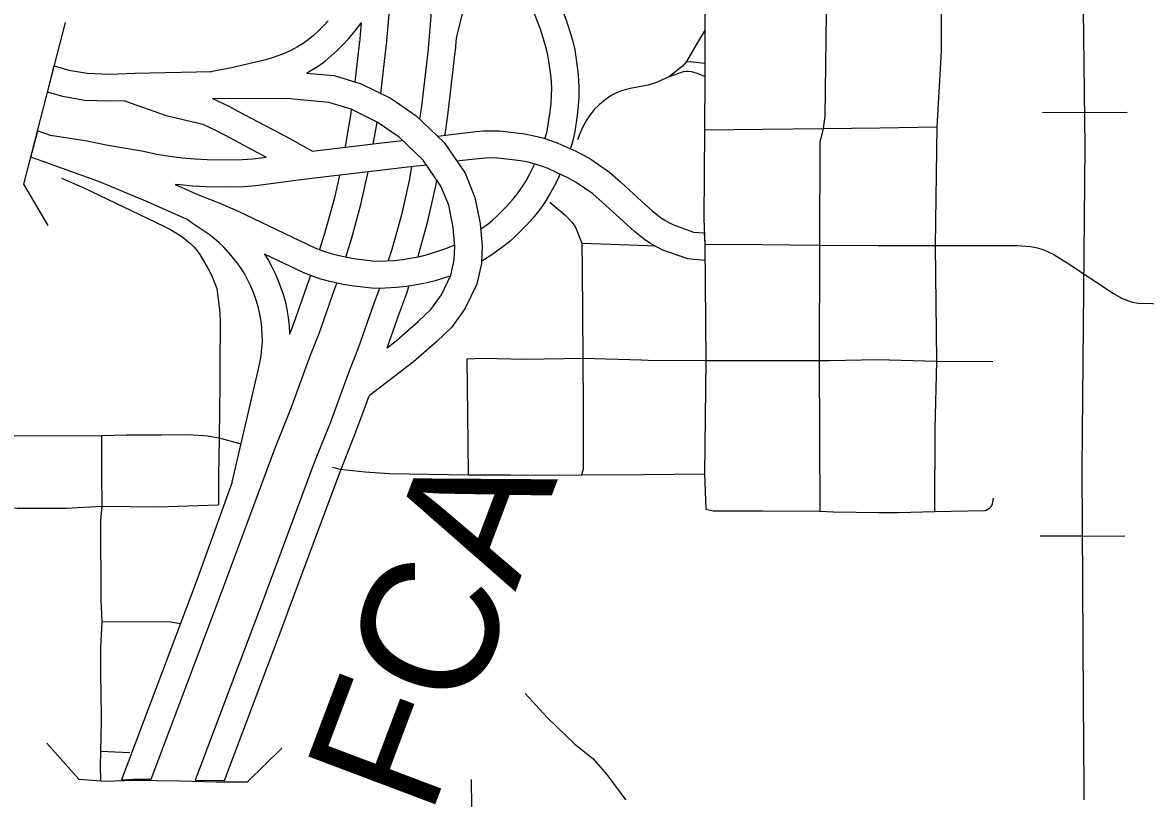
# Model space of a CAD drawing. Extents: x -19 to 366, y -4 to 359.
# Drawn here: x 155.596 to 156.258, y 190.146 to 190.599 of the extents above; entities that cross this region are included whole.
import ezdxf

# ---------------------------------------------------------------- set-up
doc = ezdxf.new("R2010")
doc.units = 0
for name, color, linetype in [('R_Exist Surface Annot', 7, 'Continuous'), ('R_No Plot', 7, 'Continuous'), ('R_Striping', 7, 'Continuous'), ('R_Temp Easement', 7, 'Continuous'), ('R_Water', 7, 'Continuous'), ('R_Water Annot', 7, 'Continuous'), ('Sheet Fence', 7, 'Continuous')]:
    doc.layers.add(name, color=color, linetype=linetype)

msp = doc.modelspace()

# ---------------------------------------------------------------- linework, layer by layer
at = {"layer": 'R_Exist Surface Annot'}
for p, q in [((155.79445, 190.58749), (155.79455, 190.58843)), ((155.83503, 190.5841), (155.83499, 190.58369)), ((155.85098, 190.58182), (155.85107, 190.58276)), ((155.76566, 190.45016), (155.7646, 190.44731)), ((155.7646, 190.44731), (155.75564, 190.4215)), ((155.82216, 190.43909), (155.82361, 190.44357)), ((155.81808, 190.42811), (155.82216, 190.43909)), ((155.81093, 190.4075), (155.81808, 190.42811)), ((155.75564, 190.4215), (155.75327, 190.41555)), ((155.79839, 190.37416), (155.80019, 190.37905)), ((155.79242, 190.3579), (155.79839, 190.37416)), ((155.78269, 190.33331), (155.79242, 190.3579)), ((155.72456, 190.35076), (155.72457, 190.35079)), ((155.75188, 190.25041), (155.78269, 190.33331)), ((155.71933, 190.32821), (155.69862, 190.27021)), ((155.69862, 190.27021), (155.69867, 190.27034)), ((155.73679, 190.25602), (155.73677, 190.25596))]:
    msp.add_line(p, q, dxfattribs=at)
for points in [[(155.78662, 190.90878), (155.80139, 190.84365), (155.81383, 190.79553), (155.8174, 190.78075), (155.82099, 190.76488), (155.82453, 190.74786), (155.82735, 190.73293), (155.83019, 190.7159), (155.8323, 190.70121), (155.83388, 190.68865), (155.83512, 190.67581), (155.83612, 190.66198), (155.83718, 190.64115), (155.83717, 190.63665), (155.83693, 190.63044), (155.83736, 190.61779), (155.83661, 190.60296), (155.83503, 190.5841)], [(155.8105, 190.58615), (155.81204, 190.60461), (155.81271, 190.61799), (155.81229, 190.63051), (155.81255, 190.63716), (155.81256, 190.64054), (155.81154, 190.66046), (155.81058, 190.67373), (155.8094, 190.68593), (155.8079, 190.69793), (155.80586, 190.71212), (155.80311, 190.72863), (155.80038, 190.74306), (155.79692, 190.75965), (155.79343, 190.77514), (155.78994, 190.78955), (155.77746, 190.83785), (155.76261, 190.90334)], [(155.87145, 190.69429), (155.88707, 190.66118), (155.89536, 190.64504), (155.90659, 190.6237), (155.91241, 190.61103), (155.91455, 190.60593), (155.91645, 190.60072), (155.91937, 190.59168), (155.92051, 190.58752), (155.92146, 190.58329), (155.92221, 190.57902), (155.92333, 190.57032), (155.92376, 190.56554), (155.92398, 190.56072), (155.92397, 190.55581), (155.9236, 190.5501), (155.92296, 190.54452), (155.92151, 190.53501), (155.92057, 190.53062), (155.91932, 190.52626), (155.91883, 190.52491)], [(155.90388, 190.5309), (155.90401, 190.53126), (155.90495, 190.53453), (155.90567, 190.53791), (155.907, 190.54665), (155.90756, 190.55154), (155.90787, 190.55634), (155.90788, 190.56037), (155.90769, 190.56446), (155.90733, 190.56858), (155.90629, 190.5766), (155.90567, 190.58012), (155.90488, 190.58362), (155.90394, 190.58708), (155.90122, 190.59549), (155.89956, 190.60006), (155.89767, 190.60456), (155.89214, 190.61658), (155.88108, 190.63761), (155.87262, 190.65406), (155.85689, 190.68742)], [(155.85168, 190.59008), (155.85187, 190.591), (155.85604, 190.60788), (155.85946, 190.62247), (155.86159, 190.63026), (155.86526, 190.64235), (155.86954, 190.65516), (155.87071, 190.65812)], [(155.77596, 190.60036), (155.77322, 190.5974), (155.77034, 190.59456), (155.76735, 190.59185), (155.76426, 190.58928), (155.76125, 190.58702), (155.75795, 190.58507), (155.75435, 190.58316), (155.75066, 190.58142), (155.74689, 190.57987), (155.74304, 190.57849), (155.73924, 190.57732), (155.71893, 190.57275), (155.7067, 190.57039)], [(155.76319, 190.56962), (155.76582, 190.57102), (155.77021, 190.57362), (155.77424, 190.57665), (155.7779, 190.57968), (155.78141, 190.58286), (155.78479, 190.5862), (155.78801, 190.58969), (155.79108, 190.59331), (155.79407, 190.59717), (155.79543, 190.59925)], [(155.79543, 190.59925), (155.79445, 190.58749)], [(155.79455, 190.58843), (155.79173, 190.56437)], [(155.85107, 190.58276), (155.85171, 190.59035)], [(155.80713, 190.55749), (155.81054, 190.58656)], [(155.83499, 190.58369), (155.83104, 190.55002), (155.82999, 190.54245)], [(155.84482, 190.53282), (155.84535, 190.53598), (155.84701, 190.54797), (155.85098, 190.58182)], [(155.65617, 190.5532), (155.64723, 190.5529), (155.63226, 190.55344), (155.61948, 190.55566), (155.61045, 190.55822), (155.61445, 190.57382)], [(155.61445, 190.57382), (155.62306, 190.57138), (155.63394, 190.56949), (155.64724, 190.569), (155.66192, 190.56951), (155.70739, 190.57041)], [(155.76319, 190.56962), (155.77953, 190.56815), (155.79554, 190.56319), (155.81317, 190.55452), (155.82799, 190.54435), (155.84448, 190.52869), (155.85683, 190.51055), (155.86265, 190.49611), (155.86564, 190.48075), (155.86691, 190.46756), (155.86646, 190.4572), (155.86374, 190.44493), (155.85671, 190.43042), (155.84875, 190.41936), (155.8402, 190.41123), (155.82645, 190.39909), (155.80019, 190.37905)], [(155.65617, 190.5532), (155.65926, 190.55206), (155.68051, 190.54455), (155.70208, 190.53937), (155.71044, 190.53557), (155.71526, 190.53284), (155.73952, 190.52004)], [(155.81093, 190.4075), (155.81622, 190.41154), (155.82932, 190.4231), (155.83657, 190.42999), (155.84283, 190.43869), (155.84843, 190.45025), (155.85044, 190.45931), (155.85078, 190.46713), (155.84969, 190.47844), (155.84715, 190.49152), (155.84255, 190.50292), (155.83215, 190.51821), (155.81783, 190.53179), (155.80502, 190.54059), (155.78957, 190.54819), (155.77639, 190.55227), (155.75149, 190.55452), (155.70759, 190.55431)], [(155.76664, 190.52355), (155.75108, 190.53213), (155.72299, 190.54696), (155.71811, 190.54973), (155.70793, 190.55432)], [(155.78967, 190.54814), (155.78918, 190.54461), (155.78746, 190.53442), (155.78602, 190.52585)], [(155.60067, 190.51989), (155.60475, 190.53551), (155.61264, 190.53279), (155.61292, 190.53269)], [(155.80268, 190.52783), (155.80334, 190.53174), (155.80485, 190.5407)], [(155.84073, 190.53226), (155.8534, 190.53399), (155.86318, 190.53501), (155.86765, 190.53541), (155.87231, 190.53558), (155.87717, 190.53551), (155.89213, 190.53365), (155.89747, 190.53262), (155.90268, 190.53128), (155.90782, 190.52964), (155.91151, 190.52822), (155.92208, 190.52344)], [(155.61231, 190.5329), (155.63382, 190.52949), (155.64512, 190.5272), (155.66721, 190.52339), (155.67502, 190.52177), (155.68257, 190.52052), (155.6902, 190.51959), (155.69743, 190.51896), (155.70466, 190.51859), (155.71872, 190.51836), (155.72525, 190.51854), (155.73168, 190.51899), (155.73952, 190.52004)], [(155.76664, 190.52355), (155.80768, 190.52843), (155.8199, 190.52983)], [(155.92208, 190.52344), (155.92491, 190.52204), (155.93088, 190.51869), (155.94206, 190.51109), (155.94855, 190.50536), (155.95868, 190.49595), (155.96722, 190.4883), (155.96967, 190.48624), (155.97213, 190.48439), (155.97469, 190.4827), (155.97733, 190.48117), (155.97983, 190.47992), (155.99163, 190.47576), (155.99791, 190.47522), (155.99816, 190.4686)], [(155.69291, 190.48308), (155.66948, 190.49364), (155.64124, 190.50535), (155.60728, 190.51761), (155.60067, 190.51989)], [(155.83416, 190.51525), (155.82621, 190.51435)], [(155.91494, 190.50901), (155.90572, 190.5132), (155.90246, 190.51445), (155.89823, 190.51581), (155.89394, 190.51691), (155.88961, 190.51774), (155.87605, 190.51942), (155.87247, 190.51948), (155.86866, 190.51934), (155.86472, 190.51899), (155.85533, 190.51801), (155.85206, 190.51756)], [(155.86597, 190.47736), (155.87047, 190.48066), (155.87294, 190.48271), (155.87537, 190.48495), (155.88134, 190.491), (155.88461, 190.49456), (155.88757, 190.49815), (155.89026, 190.50197), (155.89279, 190.50601), (155.89509, 190.51017), (155.89717, 190.51451), (155.89778, 190.51592)], [(155.82621, 190.51435), (155.80958, 190.51244), (155.7614, 190.50671), (155.7333, 190.50297), (155.72602, 190.50246), (155.71882, 190.50226), (155.70412, 190.50249), (155.69631, 190.5029), (155.68853, 190.50357), (155.68587, 190.5039)], [(155.78271, 190.50925), (155.77972, 190.49588), (155.77449, 190.47695), (155.7709, 190.46541)], [(155.78639, 190.46102), (155.78994, 190.47242), (155.79535, 190.49198), (155.79965, 190.51121), (155.79966, 190.51126)], [(155.82529, 190.51424), (155.82376, 190.50623), (155.81924, 190.48601), (155.81356, 190.46548), (155.8115, 190.45883)], [(155.91276, 190.51), (155.91182, 190.50783), (155.9094, 190.50279), (155.90667, 190.49784), (155.90368, 190.49306), (155.90037, 190.48837), (155.89675, 190.48398), (155.893, 190.4799), (155.88656, 190.47337), (155.88355, 190.47059), (155.88038, 190.46796), (155.87267, 190.46232), (155.86768, 190.45914), (155.86652, 190.45851)], [(155.99816, 190.4686), (155.99824, 190.45903), (155.9882, 190.4599), (155.97353, 190.46507), (155.96968, 190.467), (155.9662, 190.46901), (155.96286, 190.47123), (155.95966, 190.47363), (155.95666, 190.47614), (155.94783, 190.48406), (155.93774, 190.49342), (155.93217, 190.49835), (155.9224, 190.50498), (155.9174, 190.5078), (155.91494, 190.50901)], [(155.68587, 190.5039), (155.7, 190.49752)], [(155.82915, 190.46146), (155.83486, 190.4821), (155.83953, 190.50297), (155.84018, 190.5064)], [(155.7, 190.49752), (155.71213, 190.49278), (155.72288, 190.48798), (155.76823, 190.46649), (155.77234, 190.46482), (155.77651, 190.4634), (155.78077, 190.46223), (155.788, 190.46067), (155.79257, 190.45988), (155.80201, 190.45869)], [(155.73568, 190.3984), (155.73644, 190.40279), (155.73701, 190.40738), (155.73721, 190.4112), (155.73718, 190.41509), (155.73693, 190.41901), (155.73646, 190.42313), (155.73581, 190.42726), (155.73504, 190.43109), (155.73363, 190.43554), (155.73194, 190.44016), (155.73009, 190.44464), (155.72854, 190.44782), (155.72682, 190.45096), (155.72497, 190.45399), (155.72302, 190.4568), (155.71885, 190.46191), (155.71442, 190.46683), (155.71171, 190.46945), (155.7088, 190.47195), (155.7058, 190.47426), (155.69579, 190.48092), (155.69224, 190.48358)], [(155.80153, 190.4426), (155.78985, 190.44402), (155.78495, 190.44486), (155.77693, 190.44659), (155.77177, 190.44801), (155.76671, 190.44973), (155.76175, 190.45174), (155.73845, 190.46279)], [(155.73845, 190.46279), (155.73847, 190.46276), (155.74075, 190.45903), (155.74284, 190.45522), (155.74477, 190.45126), (155.74695, 190.44601), (155.74887, 190.44073), (155.75065, 190.43512), (155.75166, 190.4301), (155.75242, 190.4253), (155.75297, 190.42043), (155.75327, 190.41566), (155.75327, 190.41555)], [(155.8295, 190.46122), (155.83472, 190.46251), (155.84365, 190.46536), (155.84751, 190.46685), (155.85067, 190.46828)], [(155.80201, 190.45869), (155.80607, 190.45857), (155.81503, 190.45901), (155.82003, 190.45958), (155.83004, 190.46134)], [(155.84834, 190.44996), (155.8391, 190.44701), (155.83336, 190.44559)], [(155.71371, 190.2646), (155.74467, 190.34789), (155.75437, 190.37241), (155.76017, 190.38819), (155.76561, 190.40304), (155.77073, 190.41588), (155.77976, 190.44187), (155.78117, 190.44567)], [(155.80623, 190.44246), (155.80293, 190.43355), (155.79381, 190.40728), (155.78861, 190.39423), (155.78328, 190.37971), (155.77738, 190.36364), (155.76766, 190.33908), (155.73679, 190.25602)], [(155.83282, 190.44548), (155.82233, 190.44364), (155.81634, 190.44295), (155.80623, 190.44246), (155.80153, 190.4426)], [(155.71933, 190.32821), (155.7346, 190.39335), (155.73574, 190.39872)], [(155.69867, 190.27034), (155.65419, 190.15243), (155.66108, 190.1528)], [(155.66108, 190.1528), (155.67156, 190.15287), (155.71373, 190.26465)], [(155.73677, 190.25596), (155.69768, 190.15236), (155.7148, 190.15212)], [(155.7148, 190.15212), (155.75183, 190.25028)]]:
    msp.add_lwpolyline(points, dxfattribs=at)
at = {"layer": 'R_Striping'}
for points in [[(156.07018, 190.6356), (156.06896, 190.54421), (156.06804, 190.53687)], [(156.13772, 190.63584), (156.13766, 190.58243), (156.13511, 190.53782)], [(155.99814, 190.60451), (155.99813, 190.5947)], [(155.99813, 190.5947), (155.99582, 190.59105), (155.98731, 190.57636)], [(155.99813, 190.5947), (155.99823, 190.57552)], [(155.98731, 190.57636), (155.98505, 190.5736), (155.97734, 190.56754)], [(155.98731, 190.57636), (155.99136, 190.57629), (155.99823, 190.57552)], [(155.99823, 190.57552), (155.99826, 190.56747)], [(155.97734, 190.56754), (155.98561, 190.57054), (155.9871, 190.57076), (155.98861, 190.57078), (155.99011, 190.57058), (155.99293, 190.56979), (155.99564, 190.56875), (155.99826, 190.56747)], [(155.97734, 190.56754), (155.9702, 190.56413), (155.96478, 190.56246), (155.95423, 190.56047), (155.95129, 190.55976), (155.94845, 190.55882), (155.94567, 190.55767), (155.94298, 190.55631), (155.93943, 190.55383), (155.93606, 190.55109), (155.93288, 190.54813), (155.93051, 190.54499), (155.92836, 190.54169), (155.92647, 190.53823), (155.92483, 190.53464), (155.92319, 190.53025)], [(155.99826, 190.56747), (155.99799, 190.53609)], [(155.99799, 190.53609), (155.99759, 190.48354)], [(155.99799, 190.53609), (156.03234, 190.53648)], [(156.03234, 190.53648), (156.06804, 190.53687)], [(156.06804, 190.53687), (156.06606, 190.52884), (156.06588, 190.46807)], [(156.06804, 190.53687), (156.10142, 190.53734), (156.13511, 190.53782)], [(156.13511, 190.53782), (156.1341, 190.46773)], [(155.61884, 190.50758), (155.63161, 190.50199), (155.67906, 190.47931), (155.68272, 190.47741), (155.68624, 190.47531), (155.68967, 190.47304), (155.69296, 190.47059), (155.69503, 190.46878), (155.69693, 190.46682), (155.6987, 190.46473), (155.70031, 190.46251), (155.7052, 190.45408), (155.70716, 190.45029), (155.70887, 190.44638), (155.71029, 190.44236), (155.7112, 190.43626), (155.71186, 190.43014), (155.71226, 190.42399), (155.7122, 190.39514), (155.7122, 190.39333), (155.7122, 190.38645), (155.71183, 190.35435)], [(155.90688, 190.49334), (155.91569, 190.48599), (155.91784, 190.48381), (155.91985, 190.4815), (155.9217, 190.47906), (155.9256, 190.46913)], [(155.99759, 190.48354), (155.99816, 190.4686)], [(155.9256, 190.46913), (155.92589, 190.454), (155.92621, 190.40127)], [(155.9256, 190.46913), (155.96457, 190.46789)], [(155.99816, 190.4686), (155.99874, 190.39994)], [(155.99816, 190.4686), (156.03177, 190.46833)], [(155.96457, 190.46789), (155.96861, 190.46762)], [(156.03177, 190.46833), (156.06588, 190.46807)], [(156.06588, 190.46807), (156.06572, 190.39989)], [(156.06588, 190.46807), (156.10042, 190.4679)], [(156.10042, 190.4679), (156.1341, 190.46773)], [(156.1341, 190.46773), (156.16797, 190.46774)], [(156.1341, 190.46773), (156.13482, 190.39946)], [(156.16797, 190.46774), (156.18242, 190.46775), (156.1906, 190.4673), (156.19446, 190.46653), (156.19822, 190.4653), (156.20406, 190.46245), (156.21185, 190.45756), (156.23937, 190.43955), (156.24334, 190.4372), (156.24407, 190.43678), (156.24974, 190.43463), (156.25387, 190.43379), (156.26252, 190.43355), (156.30061, 190.43336), (156.38308, 190.43312)], [(155.85777, 190.401), (155.86728, 190.40127), (155.89212, 190.40079)], [(155.85777, 190.401), (155.85836, 190.35118), (155.85856, 190.33248)], [(155.89212, 190.40079), (155.92621, 190.40127)], [(155.92621, 190.40127), (155.92646, 190.37205), (155.92639, 190.33589), (155.92556, 190.33248)], [(155.92621, 190.40127), (155.96077, 190.40026)], [(155.96077, 190.40026), (155.96489, 190.4002), (155.99874, 190.39994)], [(155.99874, 190.39994), (155.99797, 190.33302)], [(155.99874, 190.39994), (156.03244, 190.39998)], [(156.03244, 190.39998), (156.06572, 190.39989)], [(156.06572, 190.39989), (156.07148, 190.39988), (156.10032, 190.40059)], [(156.06572, 190.39989), (156.06598, 190.31103)], [(156.10032, 190.40059), (156.13482, 190.39946)], [(156.13482, 190.39946), (156.13388, 190.35942), (156.13363, 190.31081)], [(156.13482, 190.39946), (156.1681, 190.39929)], [(155.64237, 190.35574), (155.65716, 190.3561), (155.67758, 190.35605), (155.69363, 190.35619), (155.70478, 190.35553), (155.71183, 190.35435)], [(155.57494, 190.35419), (155.5908, 190.35547), (155.64237, 190.35574)], [(155.64237, 190.35574), (155.64237, 190.33367)], [(155.71183, 190.35435), (155.71126, 190.33208)], [(155.71183, 190.35435), (155.72456, 190.35076)], [(155.77867, 190.33698), (155.77945, 190.33678), (155.78289, 190.3359)], [(155.64237, 190.33367), (155.64244, 190.31397)], [(155.71126, 190.33208), (155.71129, 190.31469)], [(155.78289, 190.3359), (155.79779, 190.33418), (155.81193, 190.33328), (155.85856, 190.33248)], [(155.85856, 190.33248), (155.88331, 190.33252), (155.89215, 190.33235)], [(155.89215, 190.33235), (155.92556, 190.33248)], [(155.92556, 190.33248), (155.96198, 190.33276)], [(155.96198, 190.33276), (155.99797, 190.33302)], [(155.99797, 190.33302), (155.99876, 190.31221)], [(156.13363, 190.31081), (156.1631, 190.31148), (156.16416, 190.3117), (156.16516, 190.31212), (156.16607, 190.31273), (156.16685, 190.31349), (156.16749, 190.31439), (156.16793, 190.31538), (156.16818, 190.31645), (156.16842, 190.31863)], [(155.5741, 190.31362), (155.58236, 190.31303), (155.59269, 190.31272), (155.62159, 190.31272), (155.64244, 190.31397)], [(155.64244, 190.31397), (155.64179, 190.30532), (155.64198, 190.25866), (155.64246, 190.24567)], [(155.64244, 190.31397), (155.67547, 190.31349), (155.71129, 190.31469)], [(155.99876, 190.31221), (156.00312, 190.31126), (156.03233, 190.31115)], [(156.03233, 190.31115), (156.06598, 190.31103)], [(156.06598, 190.31103), (156.07414, 190.3106), (156.10089, 190.31033)], [(156.10089, 190.31033), (156.11245, 190.31029), (156.13363, 190.31081)], [(155.64246, 190.24567), (155.64184, 190.23029), (155.64176, 190.21222), (155.64185, 190.20587), (155.64213, 190.18717), (155.64169, 190.16939)], [(155.64246, 190.24567), (155.68204, 190.24581), (155.68882, 190.24482)], [(155.64169, 190.16939), (155.64153, 190.16061), (155.64167, 190.15188)], [(155.64169, 190.16939), (155.65902, 190.16863)], [(155.86039, 190.15263), (155.86059, 190.13629), (155.86061, 190.13327), (155.86114, 190.07366)]]:
    msp.add_lwpolyline(points, dxfattribs=at)
at = {"layer": 'R_Temp Easement'}
msp.add_lwpolyline([(155.89219, 190.20341), (155.90522, 190.1892), (155.92142, 190.17377), (155.93239, 190.16488), (155.94033, 190.15554), (155.965, 190.12243), (155.98127, 190.1032), (155.99217, 190.08747), (156.00453, 190.06493), (156.01608, 190.03402), (156.01982, 190.01662), (156.01994, 189.99953), (156.01646, 189.98255), (156.01014, 189.9659), (156.00241, 189.95358), (155.99066, 189.93283), (155.98192, 189.91365), (155.97255, 189.8977), (155.96826, 189.89381), (155.96357, 189.89106), (155.95268, 189.88589), (155.93625, 189.88271)], dxfattribs=at)
at = {"layer": 'R_Water'}
for points in [[(155.6209, 190.59945), (155.59626, 190.50407)], [(155.59626, 190.50407), (155.61069, 190.47959)], [(155.61016, 190.17418), (155.6289, 190.15282)], [(155.72854, 190.15119), (155.74879, 190.17112)], [(155.6289, 190.15283), (155.64472, 190.15166)], [(155.64472, 190.15166), (155.66126, 190.15235), (155.68845, 190.15178)], [(155.68845, 190.15178), (155.71014, 190.15133)], [(155.71014, 190.15133), (155.72854, 190.15119)]]:
    msp.add_lwpolyline(points, dxfattribs=at)
at = {"layer": 'R_Water Annot'}
for p, q in [((156.2223, 190.54631), (156.1973, 190.54602)), ((156.2223, 190.54631), (156.2473, 190.5466)), ((156.22104, 190.29632), (156.19604, 190.2962)), ((156.22104, 190.29632), (156.24604, 190.29645))]:
    msp.add_line(p, q, dxfattribs=at)
msp.add_lwpolyline([(156.26788, 189.97583), (156.25367, 189.9887), (156.24352, 190.00157), (156.23303, 190.01985), (156.22592, 190.03712), (156.22355, 190.04727), (156.22254, 190.0703), (156.22152, 190.19964), (156.22085, 190.33609), (156.22254, 190.52603), (156.22085, 190.6723)], dxfattribs=at)
msp.add_lwpolyline([(156.26788, 189.97583), (156.25367, 189.9887), (156.24352, 190.00157), (156.23303, 190.01985), (156.22592, 190.03712), (156.22355, 190.04727), (156.22254, 190.0703), (156.22152, 190.19964), (156.22085, 190.33609), (156.22254, 190.52603), (156.22085, 190.6723)], dxfattribs=at)
at = {"layer": 'Sheet Fence'}
for points in [[(156.50946, 189.3937), (156.44759, 191.65634), (156.2114, 200.27623), (155.97446, 208.89626), (155.73678, 217.51643), (155.49836, 226.13674), (155.2592, 234.75719), (155.01929, 243.37778), (154.77865, 251.9985), (154.53727, 260.61937), (154.29515, 269.24038), (154.0523, 277.86152), (153.80871, 286.48281), (153.56438, 295.10424), (153.31933, 303.72581), (153.07354, 312.34752), (152.82702, 320.96938), (152.57978, 329.59137), (152.3318, 338.21351), (152.0831, 346.83579)], [(0, 189.51617), (7.11214, 189.52059), (14.22427, 189.53386), (21.33637, 189.55597), (28.44845, 189.58693), (35.56048, 189.62672), (42.67245, 189.67537), (49.78436, 189.73285), (56.89619, 189.79918), (64.00793, 189.87436), (71.11958, 189.95838), (78.23111, 190.05124), (85.34253, 190.15294), (92.45381, 190.26349), (99.56495, 190.38288), (106.67593, 190.51112), (113.78675, 190.6482), (120.89739, 190.79412), (128.00785, 190.94888), (135.11811, 191.11248), (142.22816, 191.28493), (149.33799, 191.46621), (156.44759, 191.65634), (163.55694, 191.85531), (170.66605, 192.06312), (177.77489, 192.27977), (184.88345, 192.50526), (191.99173, 192.73959), (199.09971, 192.98276), (206.20739, 193.23477), (213.31474, 193.49561), (220.42177, 193.7653), (227.52845, 194.04382), (234.63479, 194.33118), (241.74076, 194.62738), (248.84635, 194.93241), (255.95157, 195.24628), (263.05638, 195.56898), (270.16079, 195.90052), (277.26478, 196.24089), (284.36834, 196.5901), (291.47147, 196.94814), (298.57414, 197.31501), (305.67635, 197.69072), (312.77809, 198.07525), (319.87934, 198.46862), (326.9801, 198.87082), (334.08035, 199.28185), (341.18009, 199.7017)], [(0, 180.89994), (7.12284, 180.90436), (14.24566, 180.9176), (21.36847, 180.93968), (28.49124, 180.97058), (35.61397, 181.01031), (42.73664, 181.05888), (49.85925, 181.11627), (56.98178, 181.18249), (64.10422, 181.25754), (71.22656, 181.34142), (78.3488, 181.43413), (85.47091, 181.53567), (92.5929, 181.64603), (99.71474, 181.76523), (106.83643, 181.89325), (113.95795, 182.0301), (121.0793, 182.17578), (128.20046, 182.33029), (135.32143, 182.49362), (142.44218, 182.66579), (149.56272, 182.84677), (156.68303, 183.03659), (163.8031, 183.23523), (170.92291, 183.4427), (178.04247, 183.65899), (185.16175, 183.88411), (192.28074, 184.11805), (199.39944, 184.36082), (206.51784, 184.61242), (213.63591, 184.87283), (220.75366, 185.14207), (227.87107, 185.42014), (234.98813, 185.70702), (242.10483, 186.00273), (249.22115, 186.30726), (256.33709, 186.62061), (263.45264, 186.94279), (270.56779, 187.27378), (277.68251, 187.61359), (284.79682, 187.96222), (291.91068, 188.31967), (299.02409, 188.68594), (306.13705, 189.06103), (313.24954, 189.44494), (320.36154, 189.83766), (327.47305, 190.23919), (334.58406, 190.64954), (341.69455, 191.06871)]]:
    msp.add_spline(points, degree=3, dxfattribs=at)

# ---------------------------------------------------------------- texts
at = {"layer": 'R_No Plot'}
msp.add_text('FCA', height=0.08, rotation=69.33264, dxfattribs=at).set_placement((155.83612, 190.12981))

doc.saveas('drawing.dxf')
